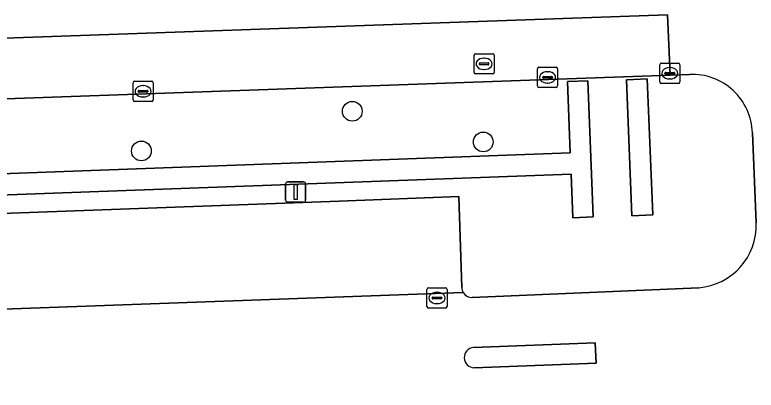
# Model space of a CAD drawing. Extents: x 160554 to 161248, y 385329 to 386506.
# Drawn here: x 160962.27 to 160999.03, y 386213.51 to 386232.09 of the extents above; entities that cross this region are included whole.
import ezdxf

# ---------------------------------------------------------------- set-up
doc = ezdxf.new("R2010")
doc.units = 0
for name, color, linetype in [('IMGEO_Boom', 7, 'Continuous'), ('IMGEO_Kolk', 7, 'Continuous'), ('IMGEO_Lichtmast', 7, 'Continuous'), ('IMGEO_Muur', 7, 'Continuous'), ('IMGEO_Parkeervlak_open', 7, 'Continuous'), ('IMGEO_Rijbaan_lokaal_open', 7, 'Continuous'), ('IMGEO_Rioolput', 7, 'Continuous'), ('IMGEO_Terreindeel_halfverhard', 7, 'Continuous'), ('IMGEO_Verkeerseiland_open', 7, 'Continuous'), ('IMGEO_Voetpad_open', 7, 'Continuous')]:
    doc.layers.add(name, color=color, linetype=linetype)

msp = doc.modelspace()

# ---------------------------------------------------------------- linework, layer by layer
at = {"layer": 'IMGEO_Boom'}
for centre in [(160979.002, 386227.313), (160985.492, 386225.794), (160968.543, 386225.349)]:
    msp.add_circle(centre, 0.489, dxfattribs=at)
at = {"layer": 'IMGEO_Kolk'}
for p, q in [((160994.243, 386228.768), (160994.243, 386229.62)), ((160994.318, 386229.694), (160995.17, 386229.694)), ((160995.244, 386229.62), (160995.244, 386228.768)), ((160988.181, 386228.565), (160988.181, 386229.417)), ((160988.256, 386229.491), (160989.108, 386229.491)), ((160988.669, 386229.271), (160988.694, 386229.271)), ((160989.182, 386229.417), (160989.182, 386228.565)), ((160994.502, 386229.188), (160994.502, 386229.2)), ((160994.94, 386229.151), (160994.542, 386229.151)), ((160994.545, 386229.237), (160994.943, 386229.237)), ((160994.731, 386229.474), (160994.756, 386229.474)), ((160994.986, 386229.2), (160994.986, 386229.188)), ((160968.204, 386228.802), (160969.056, 386228.802)), ((160988.44, 386228.985), (160988.44, 386228.997)), ((160988.878, 386228.948), (160988.48, 386228.948)), ((160988.483, 386229.034), (160988.881, 386229.034)), ((160988.924, 386228.997), (160988.924, 386228.985)), ((160994.754, 386228.914), (160994.729, 386228.914)), ((160968.129, 386227.876), (160968.129, 386228.728)), ((160968.617, 386228.582), (160968.642, 386228.582)), ((160969.13, 386228.728), (160969.13, 386227.876)), ((160989.108, 386228.491), (160988.256, 386228.491)), ((160988.692, 386228.711), (160988.667, 386228.711)), ((160995.17, 386228.694), (160994.318, 386228.694)), ((160968.388, 386228.296), (160968.388, 386228.308)), ((160968.826, 386228.259), (160968.428, 386228.259)), ((160968.431, 386228.345), (160968.829, 386228.345)), ((160968.872, 386228.308), (160968.872, 386228.296)), ((160969.056, 386227.802), (160968.204, 386227.802)), ((160968.64, 386228.022), (160968.615, 386228.022)), ((160982.7, 386217.644), (160982.7, 386218.496)), ((160982.775, 386218.57), (160983.627, 386218.57)), ((160983.701, 386218.496), (160983.701, 386217.644)), ((160983.002, 386218.113), (160983.4, 386218.113)), ((160983.188, 386218.35), (160983.213, 386218.35)), ((160982.959, 386218.064), (160982.959, 386218.076)), ((160983.397, 386218.027), (160982.999, 386218.027)), ((160983.211, 386217.79), (160983.186, 386217.79)), ((160983.443, 386218.076), (160983.443, 386218.064)), ((160983.627, 386217.57), (160982.775, 386217.57))]:
    msp.add_line(p, q, dxfattribs=at)
for points in [[(160994.243, 386228.768), (160994.243, 386229.62)], [(160994.318, 386229.694), (160995.17, 386229.694)], [(160995.244, 386229.62), (160995.244, 386228.768)], [(160988.181, 386228.565), (160988.181, 386229.417)], [(160988.256, 386229.491), (160989.108, 386229.491)], [(160989.182, 386229.417), (160989.182, 386228.565)], [(160968.204, 386228.802), (160969.056, 386228.802)], [(160968.129, 386227.876), (160968.129, 386228.728)], [(160969.13, 386228.728), (160969.13, 386227.876)], [(160989.108, 386228.491), (160988.256, 386228.491)], [(160995.17, 386228.694), (160994.318, 386228.694)], [(160969.056, 386227.802), (160968.204, 386227.802)], [(160982.7, 386217.644), (160982.7, 386218.496)], [(160982.775, 386218.57), (160983.627, 386218.57)], [(160983.701, 386218.496), (160983.701, 386217.644)], [(160983.627, 386217.57), (160982.775, 386217.57)]]:
    msp.add_lwpolyline(points, dxfattribs=at)
for centre, radius, start, end in [((160994.32, 386229.618), 0.0765, 91.552, 178.448), ((160994.32, 386229.618), 0.0765, 91.552, 178.448), ((160995.168, 386229.618), 0.0765, 1.552, 88.448), ((160995.168, 386229.618), 0.0765, 1.552, 88.448), ((160988.258, 386229.415), 0.0765, 91.552, 178.448), ((160988.258, 386229.415), 0.0765, 91.552, 178.448), ((160989.106, 386229.415), 0.0765, 1.552, 88.448), ((160989.106, 386229.415), 0.0765, 1.552, 88.448), ((160994.542, 386229.197), 0.0403, 85.8775, 175.7526), ((160994.539, 386229.187), 0.0366, 178.938, 274.7102), ((160994.943, 386229.194), 0.043, 264.8664, 352.4533), ((160994.947, 386229.199), 0.0386, 1.7309, 96.639), ((160968.206, 386228.726), 0.0765, 91.552, 178.448), ((160968.206, 386228.726), 0.0765, 91.552, 178.448), ((160969.054, 386228.726), 0.0765, 1.552, 88.448), ((160969.054, 386228.726), 0.0765, 1.552, 88.448), ((160988.48, 386228.994), 0.0403, 85.8775, 175.7526), ((160988.477, 386228.984), 0.0366, 178.938, 274.7102), ((160988.881, 386228.991), 0.043, 264.8664, 352.4533), ((160988.885, 386228.996), 0.0386, 1.7309, 96.639), ((160988.258, 386228.567), 0.0765, 181.552, 268.448), ((160988.258, 386228.567), 0.0765, 181.552, 268.448), ((160989.106, 386228.567), 0.0765, 271.552, 358.448), ((160989.106, 386228.567), 0.0765, 271.552, 358.448), ((160994.32, 386228.77), 0.0765, 181.552, 268.448), ((160994.32, 386228.77), 0.0765, 181.552, 268.448), ((160995.168, 386228.77), 0.0765, 271.552, 358.448), ((160995.168, 386228.77), 0.0765, 271.552, 358.448), ((160968.428, 386228.305), 0.0403, 85.8775, 175.7526), ((160968.425, 386228.295), 0.0366, 178.938, 274.7102), ((160968.829, 386228.302), 0.043, 264.8664, 352.4533), ((160968.833, 386228.307), 0.0386, 1.7309, 96.639), ((160968.206, 386227.878), 0.0765, 181.552, 268.448), ((160968.206, 386227.878), 0.0765, 181.552, 268.448), ((160969.054, 386227.878), 0.0765, 271.552, 358.448), ((160969.054, 386227.878), 0.0765, 271.552, 358.448), ((160982.777, 386218.494), 0.0765, 91.552, 178.448), ((160982.777, 386218.494), 0.0765, 91.552, 178.448), ((160983.625, 386218.494), 0.0765, 1.552, 88.448), ((160983.625, 386218.494), 0.0765, 1.552, 88.448), ((160982.999, 386218.073), 0.0403, 85.8775, 175.7526), ((160983.404, 386218.075), 0.0386, 1.7309, 96.639), ((160982.996, 386218.063), 0.0366, 178.938, 274.7102), ((160983.4, 386218.07), 0.043, 264.8664, 352.4533), ((160982.777, 386217.646), 0.0765, 181.552, 268.448), ((160982.777, 386217.646), 0.0765, 181.552, 268.448), ((160983.625, 386217.646), 0.0765, 271.552, 358.448), ((160983.625, 386217.646), 0.0765, 271.552, 358.448)]:
    msp.add_arc(centre, radius, start, end, dxfattribs=at)
for centre, major_axis, ratio, start_param, end_param in [((160988.668, 386228.991), (-0.387, 0.002), 0.722429, 4.712389, 7.853982), ((160988.693, 386228.991), (-0.39, 0.002), 0.717154, 1.570796, 4.712389), ((160994.73, 386229.194), (-0.387, 0.002), 0.722429, 4.712389, 7.853982), ((160994.755, 386229.194), (-0.39, 0.002), 0.717154, 1.570796, 4.712389), ((160968.616, 386228.302), (-0.387, 0.002), 0.722429, 4.712389, 7.853982), ((160968.641, 386228.302), (-0.39, 0.002), 0.717154, 1.570796, 4.712389), ((160983.187, 386218.07), (-0.387, 0.002), 0.722429, 4.712389, 7.853982), ((160983.212, 386218.07), (-0.39, 0.002), 0.717154, 1.570796, 4.712389)]:
    msp.add_ellipse(centre, major_axis=major_axis, ratio=ratio, start_param=start_param, end_param=end_param, dxfattribs=at)
at = {"layer": 'IMGEO_Lichtmast'}
for p, q in [((160975.696, 386222.915), (160975.696, 386223.715)), ((160975.696, 386223.715), (160975.696, 386222.915)), ((160975.796, 386223.815), (160976.586, 386223.815)), ((160976.586, 386223.815), (160975.796, 386223.815)), ((160976.686, 386223.715), (160976.686, 386222.915)), ((160976.686, 386222.915), (160976.686, 386223.715)), ((160976.586, 386222.815), (160975.796, 386222.815)), ((160975.796, 386222.815), (160976.586, 386222.815))]:
    msp.add_line(p, q, dxfattribs=at)
msp.add_lwpolyline([(160976.116, 386223.69), (160976.266, 386223.69), (160976.266, 386222.94), (160976.116, 386222.94), (160976.116, 386223.69)], dxfattribs=at)
for centre, start, end in [((160975.796, 386223.715), 90, 180), ((160975.796, 386223.715), 90, 180), ((160976.586, 386223.715), 0, 90), ((160976.586, 386223.715), 360, 90), ((160975.796, 386222.915), 180, 270), ((160975.796, 386222.915), 180, 270), ((160976.586, 386222.915), 270, 0), ((160976.586, 386222.915), 270, 0)]:
    msp.add_arc(centre, 0.1, start, end, dxfattribs=at)
at = {"layer": 'IMGEO_Muur'}
for points in [[(160989.85, 386224.203), (160989.929, 386222.036), (160990.951, 386222.094), (160990.687, 386228.824), (160989.664, 386228.788), (160989.801, 386225.252), (160938.272, 386223.35), (160932.148, 386223.124), (160931.936, 386226.724), (160930.955, 386226.667), (160931.259, 386220.305), (160931.447, 386216.81), (160932.463, 386216.845), (160932.252, 386221.179), (160932.208, 386222.085)], [(160993.894, 386222.183), (160993.623, 386228.913), (160992.602, 386228.875), (160992.853, 386222.135)]]:
    msp.add_lwpolyline(points, close=True, dxfattribs=at)
at = {"layer": 'IMGEO_Parkeervlak_open'}
for points in [[(160984.278, 386223.094), (160978.347, 386222.855), (160932.252, 386221.179), (160932.463, 386216.845), (160932.482, 386216.451), (160984.493, 386218.342)], [(160984.433, 386218.594), (160984.278, 386223.094)]]:
    msp.add_lwpolyline(points, dxfattribs=at)
msp.add_arc((160984.922, 386218.577), 0.489, 178.0341, 208.7509, dxfattribs=at)
at = {"layer": 'IMGEO_Rijbaan_lokaal_open'}
for points in [[(160931.697, 386229.873), (160994.636, 386232.088), (160994.757, 386229.105), (160995.718, 386229.139)], [(160998.836, 386226.247), (160999.023, 386221.783)], [(160984.493, 386218.342), (160932.482, 386216.451), (160932.463, 386216.845), (160931.447, 386216.81), (160931.426, 386216.809), (160929.449, 386216.741), (160928.416, 386216.706), (160928.436, 386216.289), (160897.674, 386215.196), (160897.658, 386215.629), (160896.631, 386215.578), (160894.085, 386215.505), (160893.062, 386215.483), (160892.909, 386219.692), (160892.884, 386219.691), (160879.915, 386219.235), (160879.866, 386219.233), (160880.028, 386214.962), (160878.99, 386214.953), (160879.004, 386214.574), (160849.879, 386213.505), (160849.867, 386213.85), (160849.865, 386213.91), (160848.841, 386213.867)], [(160996.181, 386218.574), (160984.936, 386218.091)], [(160985.005, 386215.621), (160991.035, 386215.842)], [(160991.035, 386215.842), (160991.086, 386214.837), (160985.042, 386214.61)]]:
    msp.add_lwpolyline(points, dxfattribs=at)
for centre, radius, start, end in [((160995.854, 386226.158), 2.984, 1.7014, 92.6056), ((160995.922, 386221.667), 3.104, 274.7951, 2.1465), ((160984.919, 386218.578), 0.488, 208.9849, 271.9441), ((160985.058, 386215.117), 0.507, 95.9601, 268.2317)]:
    msp.add_arc(centre, radius, start, end, dxfattribs=at)
at = {"layer": 'IMGEO_Rioolput'}
for p, q in [((160985.036, 386229.237), (160985.036, 386230.089)), ((160985.111, 386230.163), (160985.963, 386230.163)), ((160985.524, 386229.943), (160985.549, 386229.943)), ((160986.037, 386230.089), (160986.037, 386229.237)), ((160985.295, 386229.657), (160985.295, 386229.669)), ((160985.733, 386229.62), (160985.335, 386229.62)), ((160985.338, 386229.706), (160985.736, 386229.706)), ((160985.779, 386229.669), (160985.779, 386229.657)), ((160985.963, 386229.163), (160985.111, 386229.163)), ((160985.547, 386229.383), (160985.522, 386229.383))]:
    msp.add_line(p, q, dxfattribs=at)
for points in [[(160985.036, 386229.237), (160985.036, 386230.089)], [(160985.111, 386230.163), (160985.963, 386230.163)], [(160986.037, 386230.089), (160986.037, 386229.237)], [(160985.963, 386229.163), (160985.111, 386229.163)]]:
    msp.add_lwpolyline(points, dxfattribs=at)
for centre, radius, start, end in [((160985.113, 386230.087), 0.0765, 91.552, 178.448), ((160985.113, 386230.087), 0.0765, 91.552, 178.448), ((160985.961, 386230.087), 0.0765, 1.552, 88.448), ((160985.961, 386230.087), 0.0765, 1.552, 88.448), ((160985.335, 386229.666), 0.0403, 85.8775, 175.7526), ((160985.332, 386229.656), 0.0366, 178.938, 274.7102), ((160985.736, 386229.663), 0.043, 264.8664, 352.4533), ((160985.74, 386229.668), 0.0386, 1.7309, 96.639), ((160985.113, 386229.239), 0.0765, 181.552, 268.448), ((160985.113, 386229.239), 0.0765, 181.552, 268.448), ((160985.961, 386229.239), 0.0765, 271.552, 358.448), ((160985.961, 386229.239), 0.0765, 271.552, 358.448)]:
    msp.add_arc(centre, radius, start, end, dxfattribs=at)
for centre, major_axis, ratio, start_param, end_param in [((160985.523, 386229.663), (-0.387, 0.002), 0.722429, 4.712389, 7.853982), ((160985.548, 386229.663), (-0.39, 0.002), 0.717154, 1.570796, 4.712389)]:
    msp.add_ellipse(centre, major_axis=major_axis, ratio=ratio, start_param=start_param, end_param=end_param, dxfattribs=at)
at = {"layer": 'IMGEO_Terreindeel_halfverhard'}
for points in [[(160995.718, 386229.139), (160994.757, 386229.105), (160938.141, 386227.083), (160938.272, 386223.35), (160989.801, 386225.252), (160989.664, 386228.788), (160990.687, 386228.824), (160990.951, 386222.094), (160989.929, 386222.036), (160989.85, 386224.203), (160932.208, 386222.085), (160932.252, 386221.179), (160978.347, 386222.855)], [(160999.023, 386221.783), (160998.836, 386226.247)], [(160978.347, 386222.855), (160984.278, 386223.094), (160984.433, 386218.594)], [(160984.936, 386218.091), (160996.181, 386218.574)]]:
    msp.add_lwpolyline(points, dxfattribs=at)
msp.add_lwpolyline([(160992.602, 386228.875), (160993.623, 386228.913), (160993.894, 386222.183), (160992.853, 386222.135)], close=True, dxfattribs=at)
for centre, radius, start, end in [((160995.854, 386226.158), 2.984, 1.7014, 92.6056), ((160995.922, 386221.667), 3.104, 274.7951, 2.1465), ((160984.922, 386218.577), 0.489, 178.0341, 208.7509), ((160984.919, 386218.578), 0.488, 208.9849, 271.9441)]:
    msp.add_arc(centre, radius, start, end, dxfattribs=at)
at = {"layer": 'IMGEO_Verkeerseiland_open'}
for points in [[(160991.035, 386215.842), (160985.005, 386215.621)], [(160985.042, 386214.61), (160991.086, 386214.837), (160991.035, 386215.842)]]:
    msp.add_lwpolyline(points, dxfattribs=at)
msp.add_arc((160985.058, 386215.117), 0.507, 95.9601, 268.2317, dxfattribs=at)
at = {"layer": 'IMGEO_Voetpad_open'}
msp.add_lwpolyline([(160848.491, 386223.912), (160872.085, 386224.763), (160878.488, 386224.999), (160879.64, 386225.025), (160879.646, 386224.86), (160879.798, 386221.036), (160892.843, 386221.508), (160892.703, 386225.356), (160893.733, 386225.388), (160896.227, 386225.467), (160896.22, 386225.626), (160897.399, 386225.676), (160903.846, 386225.889), (160928.94, 386226.729), (160930.948, 386226.819), (160932.143, 386226.882), (160938.141, 386227.083), (160994.757, 386229.105), (160994.636, 386232.088), (160931.697, 386229.873), (160841.631, 386226.697)], dxfattribs=at)

doc.saveas('drawing.dxf')
